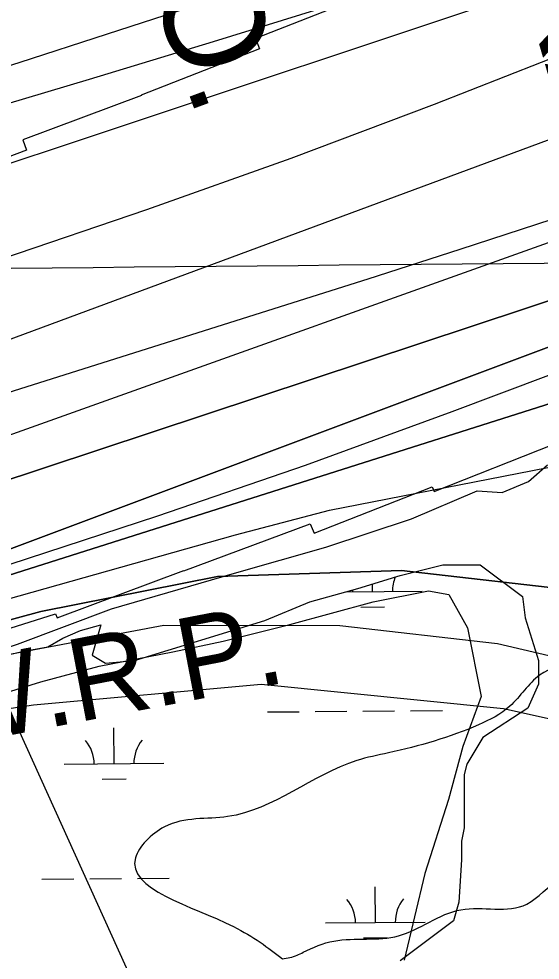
# Model space of a CAD drawing. Extents: x 3567028 to 3605064, y 510945 to 536587.
# Drawn here: x 3600220 to 3600744, y 521965 to 522912 of the extents above; entities that cross this region are included whole.
import ezdxf

# ---------------------------------------------------------------- set-up
doc = ezdxf.new("R2010")
doc.units = 0
for name, color, linetype in [('V-BORW-LINE', 7, 'Continuous'), ('V-CHAN-NAID', 7, 'Continuous'), ('V-GRID-MAJR', 7, 'Continuous'), ('V-RIVR-EDGE', 7, 'Continuous'), ('V-RIVR-RANG', 7, 'Continuous'), ('V-RRAP-RVMT', 7, 'Continuous'), ('V-SITE-VEGE', 7, 'Continuous'), ('V-TOPO-DPTH', 7, 'Continuous'), ('V-TOPO-MAJR', 7, 'Continuous'), ('V-TOPO-MINR', 7, 'Continuous'), ('V-TOPO-WATR', 7, 'Continuous'), ('V-TOPO-WATR-IDEN', 7, 'Continuous'), ('V-WETL-SWMP', 7, 'Continuous')]:
    doc.layers.add(name, color=color, linetype=linetype)

msp = doc.modelspace()

# ---------------------------------------------------------------- linework, layer by layer
at = {"layer": 'V-BORW-LINE'}
msp.add_spline([(3600485, 521966.90400000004), (3600435.836, 521999.184), (3600337.309, 522068.351), (3600366.444, 522099.37700000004), (3600429.935, 522109.72000000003), (3600559.77, 522166.074), (3600591.748, 522173.91000000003), (3600682.403, 522202.039), (3600713.685, 522220.693), (3600743.732, 522251.989), (3600780.592, 522269.729), (3600816.073, 522292.718), (3600881.127, 522304.282), (3600950.481, 522339.344), (3600970.788, 522269.587), (3600983.383, 522239.661), (3601009.186, 522240.76900000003), (3601041.585, 522249.54600000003), (3601072.099, 522275.322), (3601102.562, 522280.78500000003), (3601110.291, 522272.808), (3601155.096, 522180.791), (3601146.86, 522157.587), (3601091.061, 522145.49700000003), (3601060.7830000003, 522130.348), (3600994.37, 522107.41500000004), (3600957.404, 522097.51900000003), (3600925.282, 522082.29000000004), (3600891.876, 522080.856), (3600828.686, 522052.753), (3600763.645, 522046.267), (3600730.767, 522021.77400000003), (3600664.534, 522016.16000000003), (3600601.957, 521989.93), (3600536.866, 521984.59500000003), (3600505.958, 521973.343), (3600499.857, 521970.31200000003), (3600485, 521966.90400000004)], degree=3, dxfattribs=at)
at = {"layer": 'V-GRID-MAJR'}
msp.add_spline([(3571178.42, 522409.74700000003), (3576457.305, 522452.36100000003), (3581736.185, 522495.743), (3587015.058, 522539.892), (3592293.9250000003, 522584.81), (3597572.785, 522630.495), (3602851.6380000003, 522676.94800000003), (3602851.639, 522676.94800000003)], degree=3, dxfattribs=at)
at = {"layer": 'V-RIVR-EDGE'}
msp.add_lwpolyline([(3599934.0749690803, 522199.05416611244), (3600048.847986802, 522243.7948628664), (3600069.254514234, 522241.94342349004), (3600108.895127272, 522249.6496498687), (3600159.956720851, 522263.3309017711), (3600218.837357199, 522282.99608575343), (3600313.1771278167, 522318.78240856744), (3600436.9327235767, 522354.49599449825), (3600528.8474515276, 522380.6830876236), (3600614.764887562, 522409.286316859), (3600680.8701814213, 522437.3382091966), (3600706.07929255, 522435.47489441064), (3600732.5217069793, 522446.8157159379), (3600751.773605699, 522463.5772572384)], dxfattribs=at)
at = {"layer": 'V-RIVR-RANG'}
msp.add_line((3600412.1530999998, 521772.4644000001), (3599908.7145999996, 522883.7473), dxfattribs=at)
at = {"layer": 'V-RRAP-RVMT'}
for p, q in [((3600562.5410000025, 522933.191), (3600457.9970000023, 522891.973)), ((3600457.9970000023, 522891.973), (3600462.0280000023, 522881.808)), ((3600462.0280000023, 522881.808), (3600343.200000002, 522834.916)), ((3600343.2880000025, 522834.69600000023), (3600223.9160000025, 522790.01600000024)), ((3600343.200000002, 522834.91600000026), (3600343.288000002, 522834.69600000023)), ((3600223.9160000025, 522790.01600000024), (3600227.7660000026, 522779.62400000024)), ((3600227.766000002, 522779.62400000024), (3600100.3610000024, 522731.95600000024)), ((3600637.5730000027, 522436.60800000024), (3600758.0360000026, 522484.099)), ((3600516.8350000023, 522394.6160000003), (3600635.659000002, 522441.46500000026)), ((3600635.659000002, 522441.46500000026), (3600637.5730000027, 522436.60800000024)), ((3600386.1130000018, 522356.71500000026), (3600513.105000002, 522404.19300000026)), ((3600513.105000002, 522404.19300000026), (3600516.8350000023, 522394.6160000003)), ((3600258.5030000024, 522309.48700000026), (3600385.9390000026, 522357.189)), ((3600385.9390000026, 522357.189), (3600386.1130000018, 522356.71500000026)), ((3600144.1610000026, 522278.1260000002), (3600256.9330000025, 522313.72100000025)), ((3600256.9330000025, 522313.72100000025), (3600258.5030000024, 522309.48700000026))]:
    msp.add_line(p, q, dxfattribs=at)
at = {"layer": 'V-SITE-VEGE'}
msp.add_lwpolyline([(3600197.7460000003, 522231.57300000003), (3600242.009, 522245.385), (3600300.816, 522261.071), (3600374.781, 522275.458), (3600425.359, 522286.099), (3600492.379, 522303.028), (3600576.4760000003, 522325.614), (3600632.11, 522336.878), (3600652.324, 522333.04600000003), (3600671.217, 522299.516), (3600684.984, 522230.60500000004), (3600666.556, 522180.085), (3600651.915, 522127.027), (3600628.383, 522052.505), (3600607.356, 521965.336)], dxfattribs=at)
at = {"layer": 'V-TOPO-DPTH'}
for points in [[(3598813.9415995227, 522113.43203388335), (3599813.313481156, 522358.5493451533), (3599824.2884449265, 522361.3102008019), (3599835.2404145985, 522364.1574017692), (3599846.157893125, 522367.1341207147), (3599857.0523775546, 522370.1971849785), (3599877.7674006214, 522376.1539724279), (3599878.804320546, 522376.46114845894), (3599879.3207619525, 522376.6213555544), (3599879.8361940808, 522376.7848721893), (3599898.2076181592, 522382.71025003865), (3599907.8928912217, 522385.8834451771), (3599917.558016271, 522389.1159711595), (3599927.1929193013, 522392.4374934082), (3599936.8076743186, 522395.81834650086), (3601104.6958794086, 522812.5461713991)], [(3598813.9415995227, 522113.43203388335), (3599813.313481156, 522358.5493451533), (3599824.2884449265, 522361.3102008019), (3599835.2404145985, 522364.1574017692), (3599846.157893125, 522367.1341207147), (3599857.0523775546, 522370.1971849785), (3599877.7674006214, 522376.1539724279), (3599878.804320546, 522376.46114845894), (3599879.3207619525, 522376.6213555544), (3599879.8361940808, 522376.7848721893), (3599898.2076181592, 522382.71025003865), (3599907.8928912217, 522385.8834451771), (3599917.558016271, 522389.1159711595), (3599927.1929193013, 522392.4374934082), (3599936.8076743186, 522395.81834650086), (3601104.6958794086, 522812.5461713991)], [(3598819.900229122, 522025.8086838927), (3599697.504076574, 522222.33230687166), (3599732.8640532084, 522230.5029442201), (3599768.1450493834, 522238.992292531), (3599803.307574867, 522247.9597072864), (3599838.3911198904, 522257.24583300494), (3599903.102490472, 522274.84484173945), (3599905.765752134, 522275.5886045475), (3599908.4219002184, 522276.3563654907), (3599911.067377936, 522277.1601236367), (3599913.705742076, 522277.98787991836), (3600013.1490279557, 522309.9303624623), (3600065.373152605, 522327.1225155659), (3600117.4233013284, 522344.81462619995), (3600169.2124861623, 522363.25667313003), (3600220.8276950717, 522382.1986775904), (3601141.0733782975, 522727.4767850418)], [(3601141.0733782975, 522727.4767850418), (3600220.8276950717, 522382.1986775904), (3600169.2124861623, 522363.25667313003), (3600117.4233013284, 522344.81462619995), (3600065.373152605, 522327.1225155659), (3600013.1490279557, 522309.9303624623), (3599913.705742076, 522277.98787991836), (3599911.067377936, 522277.1601236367), (3599908.4219002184, 522276.3563654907), (3599905.765752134, 522275.5886045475), (3599903.102490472, 522274.84484173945), (3599838.3911198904, 522257.24583300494), (3599803.307574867, 522247.9597072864), (3599768.1450493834, 522238.992292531), (3599732.8640532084, 522230.5029442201), (3599697.504076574, 522222.33230687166), (3598819.900229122, 522025.8086838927)], [(3598915.101596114, 522066.82756739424), (3599853.590759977, 522332.2962753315), (3599871.2171723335, 522337.40829371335), (3599888.79614984, 522342.67491625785), (3599906.3039750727, 522348.1734450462), (3599923.764365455, 522353.82657799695), (3600784.2900860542, 522638.73586575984)], [(3600784.2900860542, 522638.73586575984), (3599923.764365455, 522353.82657799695), (3599906.3039750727, 522348.1734450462), (3599888.79614984, 522342.67491625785), (3599871.2171723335, 522337.40829371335), (3599853.590759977, 522332.2962753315), (3598915.101596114, 522066.82756739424)], [(3600874.563305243, 522563.3609239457), (3599936.6056853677, 522265.8182492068), (3599925.127842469, 522262.25535684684), (3599913.621931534, 522258.7877301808), (3599902.0739185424, 522255.4630020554), (3599890.497837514, 522252.23353962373), (3599540.7434106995, 522156.9927961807), (3599419.976631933, 522125.119786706), (3599298.9005106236, 522094.51202505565)], [(3600874.563305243, 522563.3609239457), (3599936.6056853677, 522265.8182492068), (3599925.127842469, 522262.25535684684), (3599913.621931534, 522258.7877301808), (3599902.0739185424, 522255.4630020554), (3599890.497837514, 522252.23353962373), (3599540.7434106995, 522156.9927961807), (3599419.976631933, 522125.119786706), (3599298.9005106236, 522094.51202505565)], [(3596529.03119373, 521705.29974332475), (3597485.9311741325, 521740.2477558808), (3597505.294360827, 521741.2940329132), (3597524.614862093, 521742.789599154), (3597543.8713352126, 521744.9590992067), (3597563.0851229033, 521747.5778884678), (3598819.3388316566, 521941.21975450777), (3598819.6850349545, 521941.27499807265), (3598820.9324478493, 521941.49814662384), (3598822.5941428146, 521941.8543087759), (3598822.829469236, 521941.9140929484), (3599869.5966664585, 522215.53669466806), (3599895.959971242, 522222.46518384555), (3599922.310942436, 522229.4400220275), (3599948.643413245, 522236.48438371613), (3599974.9635504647, 522243.5750944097), (3600242.197798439, 522315.9470531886), (3600419.9424862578, 522351.2472657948), (3600604.682021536, 522357.07602442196), (3600798.149551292, 522335.22670900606)], [(3600798.149551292, 522335.22670900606), (3600604.682021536, 522357.07602442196), (3600419.9424862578, 522351.2472657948), (3600242.197798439, 522315.9470531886), (3599974.9635504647, 522243.5750944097), (3599948.643413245, 522236.48438371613), (3599922.310942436, 522229.4400220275), (3599895.959971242, 522222.46518384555), (3599869.5966664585, 522215.53669466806), (3598822.829469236, 521941.9140929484), (3598822.5941428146, 521941.8543087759), (3598820.9324478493, 521941.49814662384), (3598819.6850349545, 521941.27499807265), (3598819.3388316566, 521941.21975450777), (3597563.0851229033, 521747.5778884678), (3597543.8713352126, 521744.9590992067), (3597524.614862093, 521742.789599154), (3597505.294360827, 521741.2940329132), (3597485.9311741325, 521740.2477558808), (3596529.03119373, 521705.29974332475)], [(3598893.26978864, 521897.807589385), (3599405.5039150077, 522029.768716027), (3599494.8414739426, 522052.42461890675), (3599584.2890508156, 522074.63008845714), (3599673.901654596, 522096.1599080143), (3600003.5921372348, 522187.594940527), (3600234.898321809, 522222.222158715), (3600463.657061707, 522243.0274298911), (3600707.383406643, 522218.53961230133), (3600988.7152718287, 522156.2454085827)]]:
    msp.add_lwpolyline(points, dxfattribs=at)
at = {"layer": 'V-TOPO-MAJR'}
for points in [[(3600131.036066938, 522839.9617993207), (3600220.254321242, 522868.06288119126), (3600309.3331106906, 522896.61264272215), (3601022.282908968, 523128.078597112)], [(3599249.246461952, 522247.41427592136), (3599342.617079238, 522274.1934392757), (3599817.5794147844, 522413.6362862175), (3599840.662126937, 522420.4884295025), (3599863.71675853, 522427.4327939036), (3599886.7292692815, 522434.5154899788), (3599909.713699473, 522441.6904071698), (3600571.283722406, 522650.39115145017), (3600663.954298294, 522680.14663836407), (3600756.414711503, 522710.53081325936)]]:
    msp.add_lwpolyline(points, dxfattribs=at)
at = {"layer": 'V-TOPO-MINR'}
for points in [[(3599092.5787762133, 522545.76234993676), (3599719.1532183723, 522685.4345294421), (3599750.2456150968, 522692.7114002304), (3599781.224684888, 522700.4237878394), (3599812.0337642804, 522708.7894506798), (3599842.7295167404, 522717.5906303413), (3600291.012455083, 522851.2693917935), (3600415.802594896, 522889.0407105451), (3600540.379412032, 522927.4932056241), (3600664.6362451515, 522966.9674651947), (3600788.6797555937, 523007.12290109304)], [(3599139.6916259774, 522453.2072230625), (3599767.43259309, 522621.29552830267), (3599784.5999684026, 522626.0573686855), (3599801.7063051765, 522631.02268085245), (3599818.7210841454, 522636.29320069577), (3599835.674824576, 522641.7671923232), (3600639.350801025, 522909.218685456), (3600689.496853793, 522925.95385226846), (3600739.623850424, 522942.7457453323), (3600789.72226285, 522959.62272777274)], [(3598775.220376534, 522220.5679069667), (3599556.7055779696, 522390.82110357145), (3599606.2640198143, 522402.1198592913), (3599655.6628193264, 522414.05262915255), (3599704.8221553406, 522426.9364202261), (3599753.8218490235, 522440.454225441), (3599846.6304031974, 522467.0242176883), (3599849.102809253, 522467.7434712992), (3599851.5709819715, 522468.47675435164), (3599854.0328046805, 522469.23108156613), (3599856.4903940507, 522469.99943822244), (3599964.1391387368, 522504.1605517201), (3600020.281556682, 522522.4168564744), (3600076.242235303, 522541.2020705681), (3600131.9303049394, 522560.7806486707), (3600187.4366352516, 522580.8881361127), (3601073.7114341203, 522909.0894272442)], [(3599233.4947014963, 522399.504460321), (3599353.170551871, 522425.94097995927), (3599472.3453301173, 522454.55165914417), (3599591.186060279, 522484.61177802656), (3599805.810755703, 522540.9836218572), (3599817.057757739, 522544.04931150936), (3599828.2639227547, 522547.252996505), (3599839.4088322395, 522550.6636745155), (3599850.5129047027, 522554.2123478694), (3600202.8713707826, 522670.42774422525), (3600348.741814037, 522720.12928715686), (3600493.919633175, 522771.7209503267), (3600638.0585161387, 522826.1477938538), (3600781.504774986, 522882.46475761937)], [(3598813.9415995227, 522113.43203388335), (3599813.313481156, 522358.5493451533), (3599824.2884449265, 522361.3102008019), (3599835.2404145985, 522364.1574017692), (3599846.157893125, 522367.1341207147), (3599857.0523775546, 522370.1971849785), (3599877.7674006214, 522376.1539724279), (3599878.804320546, 522376.46114845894), (3599879.3207619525, 522376.6213555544), (3599879.8361940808, 522376.7848721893), (3599898.2076181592, 522382.71025003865), (3599907.8928912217, 522385.8834451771), (3599917.558016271, 522389.1159711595), (3599927.1929193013, 522392.4374934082), (3599936.8076743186, 522395.81834650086), (3601104.6958794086, 522812.5461713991)], [(3598819.900229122, 522025.8086838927), (3599697.504076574, 522222.33230687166), (3599732.8640532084, 522230.5029442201), (3599768.1450493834, 522238.992292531), (3599803.307574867, 522247.9597072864), (3599838.3911198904, 522257.24583300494), (3599903.102490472, 522274.84484173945), (3599905.765752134, 522275.5886045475), (3599908.4219002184, 522276.3563654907), (3599911.067377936, 522277.1601236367), (3599913.705742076, 522277.98787991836), (3600013.1490279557, 522309.9303624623), (3600065.373152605, 522327.1225155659), (3600117.4233013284, 522344.81462619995), (3600169.2124861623, 522363.25667313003), (3600220.8276950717, 522382.1986775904), (3601141.0733782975, 522727.4767850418)], [(3598915.101596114, 522066.82756739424), (3599853.590759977, 522332.2962753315), (3599871.2171723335, 522337.40829371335), (3599888.79614984, 522342.67491625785), (3599906.3039750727, 522348.1734450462), (3599923.764365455, 522353.82657799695), (3600784.2900860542, 522638.73586575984)], [(3598838.4724780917, 522013.92347895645), (3599344.602464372, 522123.76453084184), (3599439.634251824, 522145.16585098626), (3599534.4256105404, 522167.55092420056), (3599628.856326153, 522191.4116270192), (3599723.0466130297, 522216.2560829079), (3599896.7986968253, 522263.5388345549), (3599903.9188449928, 522265.526398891), (3599911.020768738, 522267.57561084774), (3599918.095355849, 522269.71729423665), (3599925.1517185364, 522271.9206252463), (3600210.4811690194, 522363.06093215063), (3600359.707531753, 522412.24153575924), (3600508.2929928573, 522463.2352108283), (3600655.9171015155, 522516.9484930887), (3600802.9003085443, 522572.4748468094)], [(3599298.9005106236, 522094.51202505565), (3599419.976631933, 522125.119786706), (3599540.7434106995, 522156.9927961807), (3599890.497837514, 522252.23353962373), (3599902.0739185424, 522255.4630020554), (3599913.621931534, 522258.7877301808), (3599925.127842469, 522262.25535684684), (3599936.6056853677, 522265.8182492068), (3600874.563305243, 522563.3609239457)], [(3599183.5990343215, 522049.5288545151), (3599881.897768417, 522236.9958200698), (3599899.5706491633, 522241.77522795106), (3599917.2316100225, 522246.5979724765), (3599934.8746910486, 522251.48572196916), (3599952.505852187, 522256.4168081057), (3600437.990176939, 522393.1614881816), (3600532.568267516, 522417.81680634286), (3600765.7943434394, 522463.532268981)], [(3598843.9711917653, 521927.6202790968), (3599358.4612733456, 522054.1467444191), (3599453.9686087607, 522078.026866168), (3599549.348269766, 522102.3987021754), (3599644.536419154, 522127.50810957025), (3599739.5968941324, 522153.1092312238), (3599910.0722583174, 522199.72905794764), (3599919.8002783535, 522202.3854420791), (3599929.5296267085, 522205.03694487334), (3599939.260967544, 522207.6811256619), (3599948.993636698, 522210.3204251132), (3600063.013859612, 522241.19431184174), (3600097.612304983, 522250.07000260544), (3600132.3490857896, 522258.32726571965), (3600365.786346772, 522302.35376033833), (3600542.970584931, 522301.9156346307), (3600701.261917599, 522283.92463969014), (3600902.207032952, 522236.91456869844)], [(3598893.26978864, 521897.807589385), (3599405.5039150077, 522029.768716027), (3599494.8414739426, 522052.42461890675), (3599584.2890508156, 522074.63008845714), (3599673.901654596, 522096.1599080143), (3600003.5921372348, 522187.594940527), (3600234.898321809, 522222.222158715), (3600463.657061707, 522243.0274298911), (3600707.383406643, 522218.53961230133), (3600988.7152718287, 522156.2454085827)]]:
    msp.add_lwpolyline(points, dxfattribs=at)
at = {"layer": 'V-TOPO-WATR'}
msp.add_lwpolyline([(3596529.03119373, 521705.29974332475), (3597485.9311741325, 521740.2477558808), (3597505.294360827, 521741.2940329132), (3597524.614862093, 521742.789599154), (3597543.8713352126, 521744.9590992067), (3597563.0851229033, 521747.5778884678), (3598819.3388316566, 521941.21975450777), (3598819.6850349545, 521941.27499807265), (3598820.9324478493, 521941.49814662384), (3598822.5941428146, 521941.8543087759), (3598822.829469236, 521941.9140929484), (3599869.5966664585, 522215.53669466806), (3599895.959971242, 522222.46518384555), (3599922.310942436, 522229.4400220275), (3599948.643413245, 522236.48438371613), (3599974.9635504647, 522243.5750944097), (3600242.197798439, 522315.9470531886), (3600419.9424862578, 522351.2472657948), (3600604.682021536, 522357.07602442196), (3600798.149551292, 522335.22670900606)], dxfattribs=at)
at = {"layer": 'V-WETL-SWMP'}
for p, q in [((3600575.7522942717, 522335.92300077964), (3600575.687880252, 522343.5584142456)), ((3600549.2465788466, 522335.69939276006), (3600625.750515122, 522336.3447967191)), ((3600563.88289593, 522320.39131883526), (3600587.8820419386, 522320.5937808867)), ((3600469.9250053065, 522214.95494595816), (3600501.9238666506, 522215.22489535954)), ((3600517.923297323, 522215.35987006), (3600549.922158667, 522215.6298194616)), ((3600565.921589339, 522215.7647941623), (3600597.920450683, 522216.03474356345)), ((3600613.9198813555, 522216.16971826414), (3600645.918742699, 522216.4396676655)), ((3600315.7665615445, 522162.9106259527), (3600315.4628684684, 522198.9093449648)), ((3600265.7683406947, 522162.488830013), (3600365.7647823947, 522163.33242189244)), ((3600303.8971632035, 522147.3789440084), (3600327.8963092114, 522147.58140605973)), ((3600339.331532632, 522047.6733176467), (3600371.3303939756, 522047.9432670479)), ((3600243.3349485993, 522046.86346944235), (3600275.333809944, 522047.13341884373)), ((3600291.3332406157, 522047.2683935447), (3600323.3321019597, 522047.5383429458)), ((3600578.5587135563, 522003.2598383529), (3600578.255020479, 522039.25855736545)), ((3600528.5604927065, 522002.83804241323), (3600628.5569344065, 522003.68163429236)), ((3600566.689315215, 521987.7281564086), (3600590.6884612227, 521987.93061845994))]:
    msp.add_line(p, q, dxfattribs=at)
msp.add_lwpolyline([(3600164.633, 522262.10500000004), (3600223.3710000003, 522275.66000000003), (3600249.117, 522280.435), (3600264.416, 522289.251), (3600282.1240000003, 522296.856), (3600302.342, 522302.542), (3600293.721, 522272.141), (3600307.079, 522264.126), (3600336.465, 522266.798), (3600467.3680000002, 522306.87), (3600512.7830000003, 522325.571), (3600560.87, 522338.928), (3600603.614, 522352.28500000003), (3600646.358, 522362.971), (3600683.759, 522362.971), (3600726.502, 522330.914), (3600729.174, 522309.542), (3600742.531, 522266.798), (3600742.531, 522242.754), (3600731.845, 522218.711), (3600686.43, 522189.325), (3600670.401, 522162.61), (3600667.73, 522151.924), (3600667.73, 522109.18), (3600667.73, 522098.494), (3600665.058, 522085.137), (3600665.058, 522066.436), (3600662.387, 522023.69200000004), (3600657.044, 522004.992), (3600603.614, 521964.92)], dxfattribs=at)
for centre, radius, start, end in [((3600630.9892592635, 522336.86381199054), 35.24628790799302, 156.86686334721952, 181.25518354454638), ((3600520.5073184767, 522335.9317621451), 35.24628790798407, 359.7115282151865, 2.545541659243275), ((3600260.521585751, 522162.91938731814), 35.24628790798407, 359.7115282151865, 41.2551865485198), ((3600371.003526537, 522163.8514371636), 35.24628790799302, 139.71152521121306, 181.25518354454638), ((3600523.3137377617, 522003.26859971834), 35.24628790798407, 359.7115282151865, 41.2551865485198), ((3600633.795678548, 522004.2006495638), 35.24628790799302, 139.71152521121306, 181.25518354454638)]:
    msp.add_arc(centre, radius, start, end, dxfattribs=at)

# ---------------------------------------------------------------- texts
at = {"layer": 'V-CHAN-NAID'}
for s, height, rotation, p in [('DAVIS CREVASSE RANGE REAR', 100.00000200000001, 286.2456330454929, (3600385.092519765, 524115.20415294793)), ('IMTT ST ROSE NO.', 100.000002, 290.2656974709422, (3599981.0324277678, 523946.2553432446))]:
    msp.add_text(s, height=height, rotation=rotation, dxfattribs=at).set_placement(p)
at = {"layer": 'V-TOPO-WATR-IDEN'}
msp.add_text('L.W.R.P.', height=83.0000000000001, rotation=10.825356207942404, dxfattribs=at).set_placement((3600054.5957104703, 522161.55363147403))

doc.saveas('drawing.dxf')
